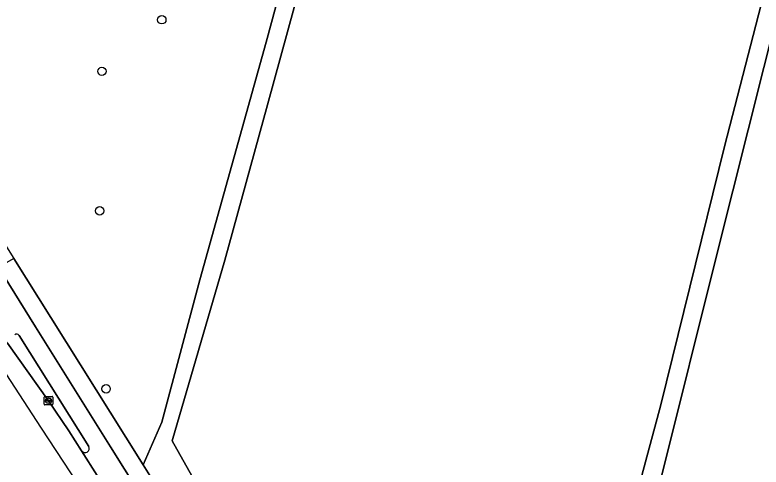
# Model space of a CAD drawing. Extents: x 160023 to 161302, y 384750 to 385707.
# Drawn here: x 160172 to 160259.3, y 385067.5 to 385120.4 of the extents above; entities that cross this region are included whole.
import ezdxf

# ---------------------------------------------------------------- set-up
doc = ezdxf.new("R2010")
doc.units = 0
for name, color, linetype in [('IMGEO_Berm_open', 7, 'Continuous'), ('IMGEO_Boom', 7, 'Continuous'), ('IMGEO_Fietspad_gesloten', 7, 'Continuous'), ('IMGEO_Grasland_overig', 7, 'Continuous'), ('IMGEO_Kolk', 7, 'Continuous'), ('IMGEO_Rijbaan_regionaal_gesloten', 7, 'Continuous'), ('IMGEO_Voetpad_onverhard', 7, 'Continuous'), ('IMGEO_Voetpad_open', 7, 'Continuous')]:
    doc.layers.add(name, color=color, linetype=linetype)

msp = doc.modelspace()

# ---------------------------------------------------------------- linework, layer by layer
at = {"layer": 'IMGEO_Berm_open'}
for points in [[(160180.661, 385069.887), (160172.516, 385082.877)], [(160171.144, 385081.963), (160175.955, 385075.243), (160178.329, 385071.733), (160179.829, 385069.38)]]:
    msp.add_lwpolyline(points, dxfattribs=at)
for centre, radius, start, end in [((160172.23, 385082.706), 0.333, 30.8619, 129.24078), ((160180.236, 385069.648), 0.487, 213.36809, 29.34608)]:
    msp.add_arc(centre, radius, start, end, dxfattribs=at)
at = {"layer": 'IMGEO_Boom'}
for centre in [(160189.208, 385119.806), (160182.204, 385113.774), (160181.938, 385097.455), (160182.685, 385076.631)]:
    msp.add_circle(centre, 0.489, dxfattribs=at)
at = {"layer": 'IMGEO_Fietspad_gesloten'}
for points in [[(160243.51, 384974.152), (160232.122, 384992.018), (160227.021, 385000), (160225.662, 385002.126), (160183.197, 385069.864), (160174.431, 385083.884), (160170.064, 385090.861)], [(160172.516, 385082.877), (160180.661, 385069.887)], [(160179.829, 385069.38), (160181.628, 385066.499)]]:
    msp.add_lwpolyline(points, dxfattribs=at)
for centre, radius, start, end in [((160172.23, 385082.706), 0.333, 30.8619, 129.24078), ((160180.236, 385069.648), 0.487, 213.36809, 29.34608)]:
    msp.add_arc(centre, radius, start, end, dxfattribs=at)
at = {"layer": 'IMGEO_Grasland_overig'}
for points in [[(160263.258, 385128.704), (160254.185, 385092.511), (160247.686, 385066.356), (160240.011, 385035.841), (160232.89, 385007.459), (160237.23, 385006.236), (160253.525, 385012.336), (160257.45, 385014.824), (160260.583, 385016.811), (160261.202, 385019.264), (160266.916, 385041.926), (160293.095, 385145.525)], [(160207.798, 385132.669), (160201.562, 385109.837), (160196.57, 385091.702), (160190.411, 385070.563), (160192.736, 385066.467), (160189.153, 385064.306), (160209.445, 385031.878), (160223.017, 385010.241), (160230.124, 385008.238), (160232.748, 385018.878), (160225.978, 385029.314), (160220.205, 385038.374), (160222.282, 385039.697), (160233.386, 385021.466), (160235.021, 385028.094), (160247.583, 385074.766), (160255.043, 385104.991), (160263.021, 385135.825)], [(160155.505, 385121.584), (160155.05, 385118.556), (160155.002, 385118.237), (160155.339, 385118.049), (160155.435, 385118.099), (160171.885, 385091.874), (160176.203, 385084.989), (160184.981, 385070.974), (160187.011, 385067.73), (160189.222, 385072.712), (160193.664, 385089.392), (160201.418, 385117.172), (160206.324, 385135.344)]]:
    msp.add_lwpolyline(points, dxfattribs=at)
at = {"layer": 'IMGEO_Kolk'}
for p, q in [((160175.456, 385074.818), (160175.456, 385075.67)), ((160175.531, 385075.744), (160176.383, 385075.744)), ((160175.944, 385075.524), (160175.969, 385075.524)), ((160176.457, 385075.67), (160176.457, 385074.818)), ((160176.383, 385074.744), (160175.531, 385074.744)), ((160175.715, 385075.238), (160175.715, 385075.25)), ((160176.153, 385075.201), (160175.755, 385075.201)), ((160175.758, 385075.287), (160176.156, 385075.287)), ((160175.967, 385074.964), (160175.942, 385074.964)), ((160176.199, 385075.25), (160176.199, 385075.238))]:
    msp.add_line(p, q, dxfattribs=at)
for points in [[(160175.456, 385074.818), (160175.456, 385075.67)], [(160175.531, 385075.744), (160176.383, 385075.744)], [(160176.457, 385075.67), (160176.457, 385074.818)], [(160176.383, 385074.744), (160175.531, 385074.744)]]:
    msp.add_lwpolyline(points, dxfattribs=at)
for centre, radius, start, end in [((160175.533, 385075.668), 0.0765, 91.55205, 178.44795), ((160175.533, 385075.668), 0.0765, 91.55205, 178.44795), ((160176.381, 385075.668), 0.0765, 1.55205, 88.44795), ((160176.381, 385075.668), 0.0765, 1.55205, 88.44795), ((160175.533, 385074.82), 0.0765, 181.55205, 268.44795), ((160175.533, 385074.82), 0.0765, 181.55205, 268.44795), ((160175.755, 385075.247), 0.0403, 85.87752, 175.75265), ((160175.752, 385075.237), 0.0366, 178.93798, 274.71019), ((160176.156, 385075.244), 0.043, 264.86636, 352.45326), ((160176.16, 385075.249), 0.0386, 1.73085, 96.63898), ((160176.381, 385074.82), 0.0765, 271.55205, 358.44795), ((160176.381, 385074.82), 0.0765, 271.55205, 358.44795)]:
    msp.add_arc(centre, radius, start, end, dxfattribs=at)
for centre, major_axis, ratio, start_param, end_param in [((160175.943, 385075.244), (-0.387, 0.002), 0.722429, 4.712389, 7.853982), ((160175.968, 385075.244), (-0.39, 0.002), 0.717154, 1.570796, 4.712389)]:
    msp.add_ellipse(centre, major_axis=major_axis, ratio=ratio, start_param=start_param, end_param=end_param, dxfattribs=at)
at = {"layer": 'IMGEO_Rijbaan_regionaal_gesloten'}
msp.add_lwpolyline([(160182.846, 385060.226), (160184.812, 385061.414), (160182.915, 385064.46), (160181.628, 385066.499), (160179.829, 385069.38), (160178.329, 385071.733), (160175.955, 385075.243), (160171.144, 385081.963), (160169.327, 385084.511), (160168.127, 385086.205), (160166.332, 385088.703), (160166.292, 385088.759), (160164.649, 385087.808), (160169.907, 385079.932), (160175.086, 385072.045)], close=True, dxfattribs=at)
at = {"layer": 'IMGEO_Voetpad_onverhard'}
msp.add_lwpolyline([(160201.562, 385109.837), (160207.798, 385132.669), (160210.527, 385131.958), (160211.42, 385135.38), (160208.478, 385136.147), (160208.14, 385134.854), (160206.324, 385135.344), (160201.418, 385117.172), (160193.664, 385089.392), (160189.222, 385072.712), (160187.011, 385067.73), (160189.153, 385064.306), (160192.736, 385066.467), (160190.411, 385070.563), (160196.57, 385091.702)], close=True, dxfattribs=at)
at = {"layer": 'IMGEO_Voetpad_open'}
msp.add_lwpolyline([(160233.386, 385021.466), (160222.282, 385039.697), (160220.205, 385038.374), (160225.978, 385029.314), (160232.748, 385018.878), (160230.124, 385008.238), (160232.89, 385007.459), (160240.011, 385035.841), (160247.686, 385066.356), (160254.185, 385092.511), (160263.258, 385128.704), (160266.603, 385141.857), (160289.486, 385136.829), (160289.918, 385138.823), (160267.708, 385143.627), (160251.642, 385146.997), (160251.197, 385145.041), (160264.512, 385142.011), (160263.021, 385135.825), (160255.043, 385104.991), (160247.583, 385074.766), (160235.021, 385028.094)], close=True, dxfattribs=at)
for points in [[(160176.203, 385084.989), (160171.885, 385091.874), (160170.064, 385090.861), (160174.431, 385083.884), (160183.197, 385069.864), (160225.662, 385002.126), (160227.021, 385000), (160232.122, 384992.018), (160243.51, 384974.152), (160255.043, 384955.663), (160258.128, 384950.66), (160266.446, 384937.299), (160271.338, 384929.392), (160276.581, 384920.983), (160286.666, 384904.899), (160308.666, 384869.834), (160310.649, 384866.871)], [(160310.425, 384870.955), (160298.335, 384890.182), (160288.411, 384905.996), (160281.945, 384916.336), (160280.356, 384918.876), (160278.353, 384922.079), (160272.825, 384930.969), (160268.235, 384938.344), (160259.963, 384951.655), (160256.796, 384956.724), (160252.88, 384963.007), (160245.351, 384975.085), (160234.054, 384993.171), (160230.525, 384998.779), (160229.757, 385000), (160229.624, 385000.211), (160229.399, 385000.078), (160223.042, 385010.201), (160223.017, 385010.241), (160209.445, 385031.878), (160189.153, 385064.306), (160187.011, 385067.73), (160184.981, 385070.974), (160176.203, 385084.989)]]:
    msp.add_lwpolyline(points, dxfattribs=at)

doc.saveas('drawing.dxf')
